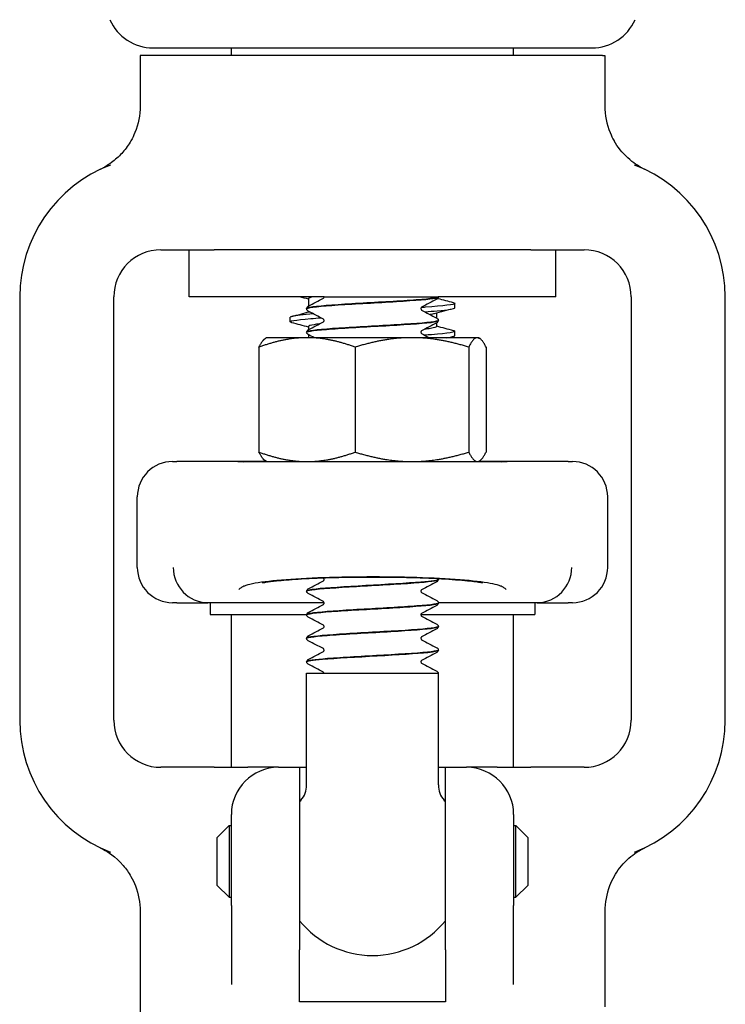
# Model space of a CAD drawing. Header units: inches. Extents: x 5 to 1128, y -85 to 748.
# Tile 558 of 656: x 925.12 to 926.99, y 299.04 to 301.66. Entities that reach past the tile are written whole.
import ezdxf

# ---------------------------------------------------------------- set-up
doc = ezdxf.new("R2010")
doc.units = ezdxf.units.IN
doc.header["$LTSCALE"] = 32
doc.header["$MEASUREMENT"] = 0
doc.layers.add('Visible (ANSI)', color=7, linetype='Continuous', lineweight=30)

msp = doc.modelspace()

# ---------------------------------------------------------------- linework, layer by layer
at = {"layer": 'Visible (ANSI)'}
for p, q in [((925.47246, 301.58267), (926.63909, 301.58267)), ((925.68078, 301.56267), (925.68078, 301.58267)), ((926.43078, 301.56267), (926.43078, 301.58267)), ((925.44474, 301.56267), (925.43828, 301.56267)), ((925.43828, 301.56267), (925.43828, 301.42871)), ((925.45237, 301.56267), (925.44474, 301.56267)), ((926.65919, 301.56267), (925.45237, 301.56267)), ((926.66683, 301.56267), (926.65919, 301.56267)), ((926.66683, 301.56267), (926.67328, 301.56267)), ((926.67328, 301.56267), (926.67328, 301.42871)), ((925.49328, 301.04617), (925.6352, 301.04617)), ((925.56828, 300.92117), (925.56828, 301.04617)), ((926.47637, 301.04617), (925.6352, 301.04617)), ((926.47637, 301.04617), (926.61828, 301.04617)), ((926.54328, 300.92117), (926.54328, 301.04617)), ((925.11828, 300.92117), (925.11828, 299.79617)), ((925.36828, 299.79617), (925.36828, 300.92117)), ((925.92712, 300.92117), (925.56828, 300.92117)), ((925.88578, 300.91651), (925.88578, 300.89662)), ((925.92712, 300.92117), (925.92712, 300.92117)), ((925.92712, 300.92117), (925.94176, 300.92117)), ((925.92712, 300.92114), (925.92712, 300.92117)), ((925.94176, 300.92117), (926.20462, 300.92117)), ((926.20462, 300.92117), (926.23071, 300.92117)), ((926.23078, 300.92117), (926.23071, 300.92117)), ((926.23078, 300.92083), (926.23078, 300.92117)), ((926.54328, 300.92117), (926.23078, 300.92117)), ((926.74328, 300.92117), (926.74328, 299.79617)), ((926.99328, 299.79617), (926.99328, 300.92117)), ((925.88078, 300.88955), (925.88078, 300.89017)), ((926.27453, 300.89205), (926.27453, 300.90391)), ((925.83703, 300.85498), (925.83703, 300.86684)), ((925.88578, 300.8831), (925.88578, 300.88098)), ((926.22578, 300.8779), (926.22578, 300.86534)), ((926.23078, 300.85827), (926.23078, 300.85889)), ((925.88578, 300.84237), (925.88578, 300.83406)), ((926.22578, 300.85182), (926.22578, 300.84237)), ((925.77428, 300.81267), (925.77142, 300.81102)), ((925.88196, 300.81267), (925.77428, 300.81267)), ((925.88078, 300.82699), (925.88078, 300.82761)), ((926.16063, 300.81267), (925.88196, 300.81267)), ((925.88578, 300.82054), (925.88578, 300.81267)), ((926.33445, 300.81267), (926.16063, 300.81267)), ((926.27453, 300.81791), (926.27453, 300.82977)), ((926.33728, 300.81267), (926.33445, 300.81267)), ((926.33728, 300.81267), (926.34014, 300.81102)), ((925.75412, 300.78753), (925.75412, 300.50881)), ((926.00979, 300.78753), (926.00979, 300.50881)), ((926.31146, 300.78753), (926.31146, 300.50881)), ((926.35745, 300.78753), (926.35745, 300.50881)), ((925.52453, 300.48367), (925.53595, 300.48367)), ((925.69772, 300.48367), (925.53595, 300.48367)), ((925.77428, 300.48367), (925.69772, 300.48367)), ((926.39737, 300.48327), (925.71419, 300.48327)), ((925.77428, 300.48367), (925.77142, 300.48532)), ((925.77428, 300.48367), (925.88196, 300.48367)), ((925.88196, 300.48367), (926.16063, 300.48367)), ((926.16063, 300.48367), (926.33445, 300.48367)), ((926.23078, 300.48327), (926.23078, 300.48352)), ((926.33445, 300.48367), (926.33728, 300.48367)), ((926.33728, 300.48367), (926.34014, 300.48532)), ((926.41385, 300.48367), (926.33728, 300.48367)), ((926.57561, 300.48367), (926.41385, 300.48367)), ((926.57561, 300.48367), (926.58703, 300.48367)), ((925.43078, 300.20242), (925.43078, 300.38992)), ((926.68078, 300.20242), (926.68078, 300.38992)), ((926.23078, 300.17008), (926.23078, 300.1707)), ((925.88078, 300.1388), (925.88078, 300.13942)), ((925.53595, 300.10867), (925.52453, 300.10867)), ((925.53595, 300.10867), (925.61866, 300.10867)), ((925.92704, 300.10867), (925.61866, 300.10867)), ((925.62453, 300.10867), (925.62453, 300.07742)), ((926.49291, 300.10867), (926.23074, 300.10867)), ((926.23078, 300.10752), (926.23078, 300.10814)), ((926.48703, 300.10867), (926.48703, 300.07742)), ((926.49291, 300.10867), (926.57561, 300.10867)), ((926.58703, 300.10867), (926.57561, 300.10867)), ((925.62453, 300.07742), (925.88083, 300.07742)), ((925.68078, 299.67117), (925.68078, 300.07742)), ((925.88078, 300.07624), (925.88078, 300.07686)), ((926.18453, 300.07742), (926.48703, 300.07742)), ((926.43078, 299.67117), (926.43078, 300.07742)), ((926.23078, 300.04496), (926.23078, 300.04558)), ((925.88078, 300.01368), (925.88078, 300.0143)), ((926.23078, 299.98239), (926.23078, 299.98302)), ((925.88078, 299.95111), (925.88078, 299.95173)), ((925.88078, 299.92117), (926.23078, 299.92117)), ((925.88078, 299.62427), (925.88078, 299.92117)), ((926.23078, 299.62427), (926.23078, 299.92117)), ((925.6352, 299.67117), (925.49328, 299.67117)), ((925.6352, 299.67117), (925.72413, 299.67117)), ((925.80578, 299.67117), (925.72413, 299.67117)), ((925.80578, 299.67117), (925.86203, 299.67117)), ((925.86203, 299.67117), (925.88078, 299.67117)), ((925.86203, 299.67117), (925.86203, 299.18625)), ((926.23078, 299.67117), (926.24953, 299.67117)), ((926.24953, 299.67117), (926.30578, 299.67117)), ((926.24953, 299.18625), (926.24953, 299.67117)), ((926.38743, 299.67117), (926.30578, 299.67117)), ((926.38743, 299.67117), (926.47637, 299.67117)), ((926.61828, 299.67117), (926.47637, 299.67117)), ((925.68078, 299.30371), (925.68078, 299.54617)), ((926.43078, 299.54617), (926.43078, 299.30371)), ((925.64328, 299.48492), (925.67453, 299.51617)), ((925.67453, 299.51617), (925.67453, 299.32617)), ((925.67453, 299.51617), (925.68078, 299.51617)), ((926.43078, 299.51617), (926.43703, 299.51617)), ((926.43703, 299.32617), (926.43703, 299.51617)), ((926.46828, 299.48492), (926.43703, 299.51617)), ((925.64328, 299.35742), (925.64328, 299.48492)), ((926.46828, 299.48492), (926.46828, 299.35742)), ((925.64328, 299.35742), (925.67453, 299.32617)), ((926.46828, 299.35742), (926.43703, 299.32617)), ((925.67453, 299.32617), (925.68078, 299.32617)), ((926.43078, 299.32617), (926.43703, 299.32617)), ((925.43828, 299.28863), (925.43828, 298.97242)), ((925.68078, 299.30371), (925.68078, 299.09405)), ((926.43078, 299.09405), (926.43078, 299.30371)), ((926.67328, 299.28863), (926.67328, 299.03492)), ((925.86203, 299.0481), (925.86203, 299.18625)), ((926.24953, 299.18625), (926.24953, 299.0481)), ((926.24953, 299.0481), (925.86203, 299.0481))]:
    msp.add_line(p, q, dxfattribs=at)
for centre, radius, start, end in [((925.47241, 301.70767), 0.125, 203.57818, 270), ((926.63915, 301.70767), 0.125, 270, 336.42182), ((925.49328, 300.92117), 0.375, 110.89571, 180), ((926.61828, 300.92117), 0.375, 0, 69.10429), ((925.49328, 300.92117), 0.125, 90, 180), ((926.61828, 300.92117), 0.125, 0, 90), ((925.52453, 300.38992), 0.09375, 90, 180), ((926.58703, 300.38992), 0.09375, 0, 90), ((925.52453, 300.20242), 0.09375, 180, 270), ((926.58703, 300.20242), 0.09375, 270, 0), ((925.49328, 299.79617), 0.375, 180, 249.10429), ((925.49328, 299.79617), 0.125, 180, 270), ((926.61828, 299.79617), 0.125, 270, 0), ((926.61828, 299.79617), 0.375, 290.89571, 0), ((925.80578, 299.54617), 0.125, 90, 180), ((926.30578, 299.54617), 0.125, 0, 90), ((925.81828, 299.62427), 0.0625, 319.4642, 0), ((926.29328, 299.62427), 0.0625, 180, 220.5358), ((926.05578, 299.42117), 0.25, 139.4642, 140.80503), ((926.05578, 299.42117), 0.25, 39.19497, 40.5358), ((926.05578, 299.42117), 0.25, 219.19497, 320.80503)]:
    msp.add_arc(centre, radius, start, end, dxfattribs=at)
for centre, major_axis, ratio, start_param, end_param in [((925.61779, 300.20242), (0.01834, -0.09202), 0.976791, 4.5200982, 6.0729206), ((926.49377, 300.20242), (0.01834, 0.09202), 0.976791, 3.3518573, 4.9046798), ((925.84449, 300.20242), (-0.24503, -0.08795), 0.1325254, 0.3357379, 0.3537118), ((926.26708, 300.20242), (0.24503, -0.08795), 0.1325254, 5.9294735, 5.9474474)]:
    msp.add_ellipse(centre, major_axis=major_axis, ratio=ratio, start_param=start_param, end_param=end_param, dxfattribs=at)
for points, knots in [([(925.43828, 301.42871), (925.43828, 301.4043), (925.43351, 301.38012), (925.42124, 301.3502), (925.41777, 301.34308), (925.41388, 301.33622)], [0, 0, 0, 0, 0.18604443, 0.18604443, 0.24640289, 0.24640289, 0.24640289, 0.24640289]), ([(926.67328, 301.42871), (926.67328, 301.4043), (926.67805, 301.38012), (926.69033, 301.3502), (926.69379, 301.34308), (926.69768, 301.33622)], [0, 0, 0, 0, 0.18604443, 0.18604443, 0.24640289, 0.24640289, 0.24640289, 0.24640289]), ([(925.41388, 301.33622), (925.40775, 301.32541), (925.40056, 301.31524), (925.38449, 301.29671), (925.37569, 301.28836), (925.35518, 301.27234), (925.34559, 301.26683), (925.33976, 301.26367), (925.33932, 301.26343), (925.33886, 301.26319)], [0, 0, 0, 0, 0.09469213, 0.09469213, 0.18700728, 0.18700728, 0.29404594, 0.29404594, 0.30156032, 0.30156032, 0.30156032, 0.30156032]), ([(926.7727, 301.26319), (926.77186, 301.26364), (926.77104, 301.26409), (926.76298, 301.26851), (926.74898, 301.27679), (926.71952, 301.3039), (926.7073, 301.31925), (926.69768, 301.33622)], [0.01028684, 0.01028684, 0.01028684, 0.01028684, 0.01590204, 0.01590204, 0.08584187, 0.08584187, 0.15193376, 0.15193376, 0.15193376, 0.15193376]), ([(925.33886, 301.26319), (925.33661, 301.26199), (925.33428, 301.26081), (925.3318, 301.25962), (925.33171, 301.25958), (925.33162, 301.25953)], [-0.020804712, -0.020804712, -0.020804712, -0.020804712, 0, 0, 0.000806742, 0.000806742, 0.000806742, 0.000806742]), ([(926.77995, 301.25953), (926.77986, 301.25958), (926.77976, 301.25962), (926.77732, 301.26079), (926.775, 301.26197), (926.7727, 301.26319)], [-0.719927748, -0.719927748, -0.719927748, -0.719927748, -0.71835885, -0.71835885, -0.678581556, -0.678581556, -0.678581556, -0.678581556]), ([(925.88094, 300.88952), (925.88083, 300.89022), (925.882, 300.89091), (925.88451, 300.89161), (925.89563, 300.89469), (925.93286, 300.89777), (925.98198, 300.90086), (926.03074, 300.90392), (926.09007, 300.90698), (926.13761, 300.91004), (926.18521, 300.9131), (926.21987, 300.91616), (926.22851, 300.91923), (926.23002, 300.91976), (926.23078, 300.9203), (926.23078, 300.92083)], [-9.427487, -9.427487, -9.427487, -9.427487, -9.2180099, -9.2180099, -9.2180099, -8.289328, -8.289328, -8.289328, -7.3674505, -7.3674505, -7.3674505, -6.4443529, -6.4443529, -6.4443529, -6.2831853, -6.2831853, -6.2831853, -6.2831853]), ([(926.23071, 300.92117), (926.22917, 300.91808), (926.20075, 300.91499), (926.15634, 300.91191), (926.11194, 300.90882), (926.05263, 300.90573), (926.0011, 300.90265), (925.94958, 300.89956), (925.90708, 300.89648), (925.88985, 300.89339), (925.88386, 300.89232), (925.88097, 300.89124), (925.88106, 300.89017)], [0.0284489, 0.0284489, 0.0284489, 0.0284489, 0.9586618, 0.9586618, 0.9586618, 1.888606, 1.888606, 1.888606, 2.8182842, 2.8182842, 2.8182842, 3.1415927, 3.1415927, 3.1415927, 3.1415927]), ([(925.9253, 300.91736), (925.92534, 300.91738), (925.92552, 300.91748), (925.92607, 300.91805), (925.92638, 300.91844), (925.92691, 300.91958), (925.92712, 300.92035), (925.92712, 300.92114)], [0.006616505, 0.006616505, 0.006616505, 0.006616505, 0.024017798, 0.024017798, 0.03673453, 0.03673453, 0.049915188, 0.049915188, 0.049915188, 0.049915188]), ([(926.23078, 300.9208), (926.23072, 300.91953), (926.23024, 300.91833), (926.22914, 300.91667), (926.22855, 300.91612), (926.22751, 300.91532), (926.22703, 300.91504), (926.22657, 300.9148)], [0, 0, 0, 0, 0.017960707, 0.017960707, 0.035135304, 0.035135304, 0.051182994, 0.051182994, 0.051182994, 0.051182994]), ([(925.88078, 300.8902), (925.88084, 300.89148), (925.88132, 300.89267), (925.88242, 300.89433), (925.88302, 300.89488), (925.88406, 300.89568), (925.88453, 300.89596), (925.88499, 300.8962)], [0, 0, 0, 0, 0.017960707, 0.017960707, 0.035135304, 0.035135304, 0.051182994, 0.051182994, 0.051182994, 0.051182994]), ([(925.88499, 300.88352), (925.88428, 300.88389), (925.88352, 300.88434), (925.88227, 300.88563), (925.88183, 300.88619), (925.8811, 300.88765), (925.88083, 300.88857), (925.88078, 300.88952)], [0, 0, 0, 0, 0.024898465, 0.024898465, 0.037820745, 0.037820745, 0.051208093, 0.051208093, 0.051208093, 0.051208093]), ([(926.18624, 300.89363), (926.18618, 300.8936), (926.18601, 300.89349), (926.1855, 300.89295), (926.18519, 300.89257), (926.18465, 300.89143), (926.18445, 300.89065), (926.18445, 300.88986)], [0.008751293, 0.008751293, 0.008751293, 0.008751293, 0.024017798, 0.024017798, 0.03673453, 0.03673453, 0.049915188, 0.049915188, 0.049915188, 0.049915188]), ([(926.18445, 300.88986), (926.18445, 300.88865), (926.18495, 300.88753), (926.18574, 300.88646), (926.18603, 300.88624), (926.18623, 300.88609), (926.18627, 300.88607), (926.18627, 300.88607)], [0, 0, 0, 0, 0.02017106, 0.02017106, 0.036592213, 0.036592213, 0.045399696, 0.045399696, 0.045399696, 0.045399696]), ([(926.26977, 300.90633), (926.27283, 300.90554), (926.27446, 300.90475), (926.27453, 300.90396), (926.27485, 300.90049), (926.24501, 300.89702), (926.19545, 300.89354), (926.19219, 300.89331), (926.18885, 300.89309), (926.18544, 300.89286)], [156.8740037, 156.8740037, 156.8740037, 156.8740037, 157.0747399, 157.0747399, 157.0747399, 157.9578984, 157.9578984, 157.9578984, 158.0159854, 158.0159854, 158.0159854, 158.0159854]), ([(926.19462, 300.88164), (926.20662, 300.88247), (926.21758, 300.88331), (926.2272, 300.88414), (926.25757, 300.88678), (926.27412, 300.88942), (926.27437, 300.89205)], [-164.24548523, -164.24548523, -164.24548523, -164.24548523, -164.03312378, -164.03312378, -164.03312378, -163.36281799, -163.36281799, -163.36281799, -163.36281799]), ([(925.84166, 300.85256), (925.84079, 300.85278), (925.84005, 300.85301), (925.83943, 300.85323), (925.83003, 300.85667), (925.84983, 300.8601), (925.89205, 300.86354), (925.90035, 300.86421), (925.90948, 300.86489), (925.91928, 300.86556)], [-166.7100396, -166.7100396, -166.7100396, -166.7100396, -166.6525026, -166.6525026, -166.6525026, -165.7793701, -165.7793701, -165.7793701, -165.6078186, -165.6078186, -165.6078186, -165.6078186]), ([(925.89955, 300.87597), (925.88538, 300.87488), (925.87317, 300.87379), (925.86354, 300.87271), (925.84624, 300.87075), (925.83743, 300.86879), (925.83736, 300.86684)], [159.44697057, 159.44697057, 159.44697057, 159.44697057, 159.72380738, 159.72380738, 159.72380738, 160.22122533, 160.22122533, 160.22122533, 160.22122533]), ([(925.88078, 300.82696), (925.88068, 300.82999), (925.90625, 300.83301), (925.94817, 300.83603), (925.9906, 300.8391), (926.0488, 300.84216), (926.1008, 300.84522), (926.15454, 300.84838), (926.20029, 300.85155), (926.21974, 300.85471), (926.22702, 300.8559), (926.23056, 300.85708), (926.23048, 300.85827)], [-15.7106723, -15.7106723, -15.7106723, -15.7106723, -14.7994931, -14.7994931, -14.7994931, -13.877024, -13.877024, -13.877024, -12.9235543, -12.9235543, -12.9235543, -12.5663706, -12.5663706, -12.5663706, -12.5663706]), ([(926.23057, 300.85892), (926.2307, 300.85807), (926.22897, 300.85723), (926.22529, 300.85639), (926.21183, 300.85331), (926.17257, 300.85023), (926.12251, 300.84714), (926.07246, 300.84406), (926.01279, 300.84098), (925.96627, 300.8379), (925.91976, 300.83482), (925.88749, 300.83174), (925.88176, 300.82866), (925.88111, 300.82831), (925.8808, 300.82796), (925.88084, 300.82761)], [6.2804763, 6.2804763, 6.2804763, 6.2804763, 6.5343927, 6.5343927, 6.5343927, 7.4627822, 7.4627822, 7.4627822, 8.3909221, 8.3909221, 8.3909221, 9.318815, 9.318815, 9.318815, 9.424778, 9.424778, 9.424778, 9.424778]), ([(925.92712, 300.85858), (925.92712, 300.85979), (925.92662, 300.86091), (925.92582, 300.86198), (925.92554, 300.8622), (925.92533, 300.86235), (925.9253, 300.86237), (925.9253, 300.86237)], [0, 0, 0, 0, 0.02017106, 0.02017106, 0.036592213, 0.036592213, 0.045399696, 0.045399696, 0.045399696, 0.045399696]), ([(925.9253, 300.8548), (925.92534, 300.85482), (925.92552, 300.85491), (925.92607, 300.85549), (925.92638, 300.85588), (925.92691, 300.85701), (925.92712, 300.85779), (925.92712, 300.85858)], [0.006616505, 0.006616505, 0.006616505, 0.006616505, 0.024017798, 0.024017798, 0.03673453, 0.03673453, 0.049915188, 0.049915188, 0.049915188, 0.049915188]), ([(926.22657, 300.86492), (926.22729, 300.86455), (926.22805, 300.8641), (926.22929, 300.86281), (926.22973, 300.86225), (926.23047, 300.86079), (926.23074, 300.85987), (926.23078, 300.85892)], [0, 0, 0, 0, 0.024898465, 0.024898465, 0.037820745, 0.037820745, 0.051208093, 0.051208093, 0.051208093, 0.051208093]), ([(926.23078, 300.85824), (926.23072, 300.85697), (926.23024, 300.85577), (926.22914, 300.85411), (926.22855, 300.85356), (926.22751, 300.85276), (926.22703, 300.85248), (926.22657, 300.85224)], [0, 0, 0, 0, 0.017960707, 0.017960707, 0.035135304, 0.035135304, 0.051182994, 0.051182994, 0.051182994, 0.051182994]), ([(925.88078, 300.82764), (925.88084, 300.82891), (925.88132, 300.83011), (925.88242, 300.83177), (925.88302, 300.83232), (925.88406, 300.83312), (925.88453, 300.8334), (925.88499, 300.83364)], [0, 0, 0, 0, 0.017960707, 0.017960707, 0.035135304, 0.035135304, 0.051182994, 0.051182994, 0.051182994, 0.051182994]), ([(925.91512, 300.8494), (925.90949, 300.84871), (925.90458, 300.84802), (925.90052, 300.84732), (925.89084, 300.84567), (925.88607, 300.84402), (925.88611, 300.84237)], [165.90898853, 165.90898853, 165.90898853, 165.90898853, 166.08500187, 166.08500187, 166.08500187, 166.50441064, 166.50441064, 166.50441064, 166.50441064]), ([(926.22545, 300.84237), (926.22548, 300.84067), (926.2204, 300.83897), (926.21013, 300.83727), (926.20558, 300.83652), (926.20003, 300.83576), (926.19364, 300.83501)], [163.36281799, 163.36281799, 163.36281799, 163.36281799, 163.79533054, 163.79533054, 163.79533054, 163.98696995, 163.98696995, 163.98696995, 163.98696995]), ([(926.26988, 300.83219), (926.27135, 300.83181), (926.27247, 300.83143), (926.27324, 300.83105), (926.28022, 300.82758), (926.25724, 300.82411), (926.21231, 300.82064), (926.2066, 300.8202), (926.20055, 300.81976), (926.19422, 300.81932)], [163.157189, 163.157189, 163.157189, 163.157189, 163.2540101, 163.2540101, 163.2540101, 164.1362278, 164.1362278, 164.1362278, 164.2482393, 164.2482393, 164.2482393, 164.2482393]), ([(925.88499, 300.82096), (925.88428, 300.82133), (925.88352, 300.82178), (925.88227, 300.82307), (925.88183, 300.82363), (925.8811, 300.82509), (925.88083, 300.82601), (925.88078, 300.82696)], [0, 0, 0, 0, 0.024898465, 0.024898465, 0.037820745, 0.037820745, 0.051208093, 0.051208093, 0.051208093, 0.051208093]), ([(926.18624, 300.83107), (926.18618, 300.83104), (926.18601, 300.83092), (926.1855, 300.83039), (926.18519, 300.83), (926.18465, 300.82887), (926.18445, 300.82809), (926.18445, 300.8273)], [0.008751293, 0.008751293, 0.008751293, 0.008751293, 0.024017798, 0.024017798, 0.03673453, 0.03673453, 0.049915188, 0.049915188, 0.049915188, 0.049915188]), ([(926.18445, 300.8273), (926.18445, 300.82609), (926.18495, 300.82497), (926.18574, 300.82389), (926.18603, 300.82368), (926.18623, 300.82353), (926.18627, 300.82351), (926.18627, 300.82351)], [0, 0, 0, 0, 0.02017106, 0.02017106, 0.036592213, 0.036592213, 0.045399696, 0.045399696, 0.045399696, 0.045399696]), ([(925.69772, 300.48367), (925.69774, 300.48367), (925.69776, 300.48367), (925.70049, 300.48366), (925.7059, 300.48327), (925.71419, 300.48327)], [-0.00244603, -0.00244603, -0.00244603, -0.00244603, 0, 0, 0.30409051, 0.30409051, 0.30409051, 0.30409051]), ([(926.39737, 300.48327), (926.40567, 300.48327), (926.41107, 300.48366), (926.41381, 300.48367), (926.41383, 300.48367), (926.41385, 300.48367)], [0.0481126, 0.0481126, 0.0481126, 0.0481126, 0.35549776, 0.35549776, 0.35797029, 0.35797029, 0.35797029, 0.35797029]), ([(925.71561, 300.15293), (925.71511, 300.15273), (925.71462, 300.15251), (925.71208, 300.1514), (925.71021, 300.15047), (925.70578, 300.14798), (925.70356, 300.14639), (925.70134, 300.14437), (925.70087, 300.1439), (925.7004, 300.14339), (925.70035, 300.14333), (925.7003, 300.14328)], [0.05166308, 0.05166308, 0.05166308, 0.05166308, 0.07036558, 0.07036558, 0.15060424, 0.15060424, 0.28322209, 0.28322209, 0.32342002, 0.32342002, 0.3282584, 0.3282584, 0.3282584, 0.3282584]), ([(926.39595, 300.15293), (926.38671, 300.15679), (926.36895, 300.16045), (926.31836, 300.16696), (926.28602, 300.16976), (926.21088, 300.17411), (926.16881, 300.17563), (926.08036, 300.17718), (926.03484, 300.1772), (925.94627, 300.17573), (925.90407, 300.17425), (925.82851, 300.16998), (925.79587, 300.16722), (925.74369, 300.16067), (925.72513, 300.15691), (925.71561, 300.15293)], [0, 0, 0, 0, 0.344205, 0.344205, 0.6883035, 0.6883035, 1.0322227, 1.0322227, 1.3758839, 1.3758839, 1.7193458, 1.7193458, 2.0628667, 2.0628667, 2.4173808, 2.4173808, 2.4173808, 2.4173808]), ([(925.76335, 300.16156), (925.76335, 300.16157), (925.7635, 300.1616), (925.76489, 300.1619), (925.76807, 300.16251), (925.77937, 300.16427), (925.78919, 300.16554), (925.81678, 300.1684), (925.83601, 300.16997), (925.88312, 300.17293), (925.91169, 300.17424), (925.97384, 300.17616), (926.00835, 300.17674), (926.07761, 300.17697), (926.11265, 300.17662), (926.17937, 300.17502), (926.21058, 300.17381), (926.26561, 300.17073), (926.2893, 300.16891), (926.32444, 300.16536), (926.33735, 300.16356), (926.34603, 300.16203), (926.34746, 300.16173), (926.34813, 300.16159), (926.34821, 300.16157), (926.34821, 300.16157)], [-3.9197905, -3.9197905, -3.9197905, -3.9197905, -3.8923457, -3.8923457, -3.779618, -3.779618, -3.6122028, -3.6122028, -3.3893232, -3.3893232, -3.1324583, -3.1324583, -2.8590136, -2.8590136, -2.5819763, -2.5819763, -2.308624, -2.308624, -2.0477624, -2.0477624, -1.8214592, -1.8214592, -1.7487926, -1.7487926, -1.7289388, -1.7289388, -1.7289388, -1.7289388]), ([(925.8811, 300.13877), (925.88099, 300.14011), (925.88544, 300.14144), (925.89457, 300.14278), (925.91555, 300.14585), (925.96076, 300.14892), (926.01305, 300.15199), (926.06534, 300.15505), (926.1235, 300.15812), (926.1655, 300.16119), (926.20609, 300.16415), (926.23068, 300.16712), (926.23078, 300.17008)], [-84.8257107, -84.8257107, -84.8257107, -84.8257107, -84.4233738, -84.4233738, -84.4233738, -83.4988671, -83.4988671, -83.4988671, -82.5745653, -82.5745653, -82.5745653, -81.681409, -81.681409, -81.681409, -81.681409]), ([(926.23065, 300.17073), (926.2305, 300.16825), (926.21403, 300.16577), (926.18451, 300.16329), (926.14778, 300.16021), (926.09175, 300.15712), (926.03783, 300.15404), (925.98396, 300.15096), (925.93348, 300.14788), (925.90566, 300.1448), (925.88948, 300.143), (925.88118, 300.14121), (925.8811, 300.13942)], [75.3955147, 75.3955147, 75.3955147, 75.3955147, 76.1425075, 76.1425075, 76.1425075, 77.0718173, 77.0718173, 77.0718173, 78.0001054, 78.0001054, 78.0001054, 78.5398163, 78.5398163, 78.5398163, 78.5398163]), ([(925.92712, 300.17039), (925.92712, 300.1716), (925.92662, 300.17272), (925.92582, 300.1738), (925.92554, 300.17401), (925.92533, 300.17416), (925.9253, 300.17418), (925.9253, 300.17418)], [0, 0, 0, 0, 0.02017106, 0.02017106, 0.036592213, 0.036592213, 0.045399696, 0.045399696, 0.045399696, 0.045399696]), ([(925.9253, 300.16661), (925.92534, 300.16663), (925.92552, 300.16673), (925.92607, 300.1673), (925.92638, 300.16769), (925.92691, 300.16883), (925.92712, 300.1696), (925.92712, 300.17039)], [0.006616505, 0.006616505, 0.006616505, 0.006616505, 0.024017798, 0.024017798, 0.03673453, 0.03673453, 0.049915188, 0.049915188, 0.049915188, 0.049915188]), ([(926.23078, 300.17005), (926.23072, 300.16878), (926.23024, 300.16758), (926.22914, 300.16592), (926.22855, 300.16537), (926.22751, 300.16457), (926.22703, 300.16429), (926.22657, 300.16405)], [0, 0, 0, 0, 0.017960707, 0.017960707, 0.035135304, 0.035135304, 0.051182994, 0.051182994, 0.051182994, 0.051182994]), ([(926.41126, 300.14328), (926.41121, 300.14333), (926.41116, 300.14339), (926.4107, 300.14389), (926.41025, 300.14435), (926.40804, 300.14637), (926.4058, 300.14797), (926.40135, 300.15047), (926.39949, 300.1514), (926.39695, 300.15251), (926.39646, 300.15272), (926.39595, 300.15293)], [-0.00483264, -0.00483264, -0.00483264, -0.00483264, 0, 0, 0.03929975, 0.03929975, 0.17286172, 0.17286172, 0.25278744, 0.25278744, 0.27153158, 0.27153158, 0.27153158, 0.27153158]), ([(925.88078, 300.13945), (925.88084, 300.14073), (925.88132, 300.14192), (925.88242, 300.14358), (925.88302, 300.14413), (925.88406, 300.14493), (925.88453, 300.14521), (925.88499, 300.14545)], [0, 0, 0, 0, 0.017960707, 0.017960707, 0.035135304, 0.035135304, 0.051182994, 0.051182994, 0.051182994, 0.051182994]), ([(925.88499, 300.13277), (925.88428, 300.13314), (925.88352, 300.13359), (925.88227, 300.13488), (925.88183, 300.13544), (925.8811, 300.1369), (925.88083, 300.13782), (925.88078, 300.13877)], [0, 0, 0, 0, 0.024898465, 0.024898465, 0.037820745, 0.037820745, 0.051208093, 0.051208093, 0.051208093, 0.051208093]), ([(926.18624, 300.14288), (926.18618, 300.14285), (926.18601, 300.14274), (926.1855, 300.1422), (926.18519, 300.14182), (926.18465, 300.14068), (926.18445, 300.1399), (926.18445, 300.13911)], [0.008751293, 0.008751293, 0.008751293, 0.008751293, 0.024017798, 0.024017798, 0.03673453, 0.03673453, 0.049915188, 0.049915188, 0.049915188, 0.049915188]), ([(926.18445, 300.13911), (926.18445, 300.1379), (926.18495, 300.13678), (926.18574, 300.13571), (926.18603, 300.13549), (926.18623, 300.13534), (926.18627, 300.13532), (926.18627, 300.13532)], [0, 0, 0, 0, 0.02017106, 0.02017106, 0.036592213, 0.036592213, 0.045399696, 0.045399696, 0.045399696, 0.045399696]), ([(925.88094, 300.07621), (925.88083, 300.0769), (925.88198, 300.07759), (925.88446, 300.07828), (925.89547, 300.08136), (925.93244, 300.08443), (925.98133, 300.0875), (926.0302, 300.09058), (926.08983, 300.09365), (926.13757, 300.09672), (926.18531, 300.09979), (926.22003, 300.10286), (926.22858, 300.10594), (926.23004, 300.10646), (926.23073, 300.10699), (926.23068, 300.10752)], [-91.108896, -91.108896, -91.108896, -91.108896, -90.9008742, -90.9008742, -90.9008742, -89.9748609, -89.9748609, -89.9748609, -89.0490707, -89.0490707, -89.0490707, -88.1235008, -88.1235008, -88.1235008, -87.9645943, -87.9645943, -87.9645943, -87.9645943]), ([(926.23078, 300.10817), (926.23079, 300.10808), (926.23077, 300.108), (926.23074, 300.10792), (926.22953, 300.10485), (926.20182, 300.10178), (926.1581, 300.09872), (926.11442, 300.09565), (926.05577, 300.09259), (926.00431, 300.08953), (925.95289, 300.08647), (925.90983, 300.0834), (925.89139, 300.08034), (925.88439, 300.07918), (925.881, 300.07802), (925.88107, 300.07686)], [81.6787, 81.6787, 81.6787, 81.6787, 81.7038978, 81.7038978, 81.7038978, 82.6277161, 82.6277161, 82.6277161, 83.5507651, 83.5507651, 83.5507651, 84.4730857, 84.4730857, 84.4730857, 84.8230016, 84.8230016, 84.8230016, 84.8230016]), ([(925.92712, 300.10783), (925.92712, 300.10904), (925.92662, 300.11016), (925.92582, 300.11123), (925.92554, 300.11145), (925.92533, 300.1116), (925.9253, 300.11162), (925.9253, 300.11162)], [0, 0, 0, 0, 0.02017106, 0.02017106, 0.036592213, 0.036592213, 0.045399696, 0.045399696, 0.045399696, 0.045399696]), ([(925.9253, 300.10405), (925.92534, 300.10407), (925.92552, 300.10416), (925.92607, 300.10474), (925.92638, 300.10513), (925.92691, 300.10626), (925.92712, 300.10704), (925.92712, 300.10783)], [0.006616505, 0.006616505, 0.006616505, 0.006616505, 0.024017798, 0.024017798, 0.03673453, 0.03673453, 0.049915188, 0.049915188, 0.049915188, 0.049915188]), ([(926.22657, 300.11417), (926.22729, 300.1138), (926.22805, 300.11335), (926.22929, 300.11206), (926.22973, 300.1115), (926.23047, 300.11004), (926.23074, 300.10912), (926.23078, 300.10817)], [0, 0, 0, 0, 0.024898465, 0.024898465, 0.037820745, 0.037820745, 0.051208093, 0.051208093, 0.051208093, 0.051208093]), ([(926.23078, 300.10749), (926.23072, 300.10622), (926.23024, 300.10502), (926.22914, 300.10336), (926.22855, 300.10281), (926.22751, 300.10201), (926.22703, 300.10173), (926.22657, 300.10149)], [0, 0, 0, 0, 0.017960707, 0.017960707, 0.035135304, 0.035135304, 0.051182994, 0.051182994, 0.051182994, 0.051182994]), ([(925.88078, 300.07689), (925.88084, 300.07816), (925.88132, 300.07936), (925.88242, 300.08102), (925.88302, 300.08157), (925.88406, 300.08237), (925.88453, 300.08265), (925.88499, 300.08289)], [0, 0, 0, 0, 0.017960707, 0.017960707, 0.035135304, 0.035135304, 0.051182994, 0.051182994, 0.051182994, 0.051182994]), ([(925.88499, 300.07021), (925.88428, 300.07058), (925.88352, 300.07103), (925.88227, 300.07232), (925.88183, 300.07288), (925.8811, 300.07434), (925.88083, 300.07526), (925.88078, 300.07621)], [0, 0, 0, 0, 0.024898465, 0.024898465, 0.037820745, 0.037820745, 0.051208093, 0.051208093, 0.051208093, 0.051208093]), ([(926.18624, 300.08032), (926.18618, 300.08029), (926.18601, 300.08017), (926.1855, 300.07964), (926.18519, 300.07925), (926.18465, 300.07812), (926.18445, 300.07734), (926.18445, 300.07655)], [0.008751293, 0.008751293, 0.008751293, 0.008751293, 0.024017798, 0.024017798, 0.03673453, 0.03673453, 0.049915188, 0.049915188, 0.049915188, 0.049915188]), ([(926.18445, 300.07655), (926.18445, 300.07534), (926.18495, 300.07422), (926.18574, 300.07314), (926.18603, 300.07293), (926.18623, 300.07278), (926.18627, 300.07276), (926.18627, 300.07276)], [0, 0, 0, 0, 0.02017106, 0.02017106, 0.036592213, 0.036592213, 0.045399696, 0.045399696, 0.045399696, 0.045399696]), ([(925.92712, 300.04527), (925.92712, 300.04647), (925.92662, 300.04759), (925.92582, 300.04867), (925.92554, 300.04889), (925.92533, 300.04904), (925.9253, 300.04905), (925.9253, 300.04905)], [0, 0, 0, 0, 0.02017106, 0.02017106, 0.036592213, 0.036592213, 0.045399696, 0.045399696, 0.045399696, 0.045399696]), ([(926.22657, 300.05161), (926.22729, 300.05124), (926.22805, 300.05078), (926.22929, 300.0495), (926.22973, 300.04893), (926.23047, 300.04748), (926.23074, 300.04656), (926.23078, 300.0456)], [0, 0, 0, 0, 0.024898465, 0.024898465, 0.037820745, 0.037820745, 0.051208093, 0.051208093, 0.051208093, 0.051208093]), ([(925.88078, 300.01365), (925.88078, 300.01366), (925.88078, 300.01367), (925.88078, 300.01367), (925.88078, 300.01675), (925.90752, 300.01983), (925.95082, 300.02291), (925.99411, 300.02599), (926.05292, 300.02907), (926.10485, 300.03215), (926.15677, 300.03522), (926.20058, 300.0383), (926.2196, 300.04138), (926.22697, 300.04257), (926.23056, 300.04376), (926.23048, 300.04496)], [-97.3920813, -97.3920813, -97.3920813, -97.3920813, -97.3894346, -97.3894346, -97.3894346, -96.461786, -96.461786, -96.461786, -95.5343789, -95.5343789, -95.5343789, -94.6072107, -94.6072107, -94.6072107, -94.2477796, -94.2477796, -94.2477796, -94.2477796]), ([(926.23059, 300.0456), (926.23071, 300.04481), (926.22917, 300.04401), (926.22587, 300.04321), (926.21312, 300.04013), (926.1744, 300.03704), (926.12454, 300.03396), (926.07479, 300.03088), (926.01512, 300.0278), (925.96826, 300.02472), (925.92151, 300.02165), (925.88861, 300.01858), (925.88207, 300.01551), (925.88121, 300.0151), (925.88081, 300.0147), (925.88085, 300.0143)], [87.9618853, 87.9618853, 87.9618853, 87.9618853, 88.2020629, 88.2020629, 88.2020629, 89.131595, 89.131595, 89.131595, 90.0591077, 90.0591077, 90.0591077, 90.9847722, 90.9847722, 90.9847722, 91.106187, 91.106187, 91.106187, 91.106187]), ([(925.9253, 300.04148), (925.92534, 300.0415), (925.92552, 300.0416), (925.92607, 300.04218), (925.92638, 300.04256), (925.92691, 300.0437), (925.92712, 300.04448), (925.92712, 300.04527)], [0.006616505, 0.006616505, 0.006616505, 0.006616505, 0.024017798, 0.024017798, 0.03673453, 0.03673453, 0.049915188, 0.049915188, 0.049915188, 0.049915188]), ([(926.23078, 300.04493), (926.23072, 300.04365), (926.23024, 300.04245), (926.22914, 300.04079), (926.22855, 300.04025), (926.22751, 300.03945), (926.22703, 300.03917), (926.22657, 300.03892)], [0, 0, 0, 0, 0.017960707, 0.017960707, 0.035135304, 0.035135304, 0.051182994, 0.051182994, 0.051182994, 0.051182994]), ([(925.88078, 300.01432), (925.88084, 300.0156), (925.88132, 300.0168), (925.88242, 300.01846), (925.88302, 300.019), (925.88406, 300.01981), (925.88453, 300.02009), (925.88499, 300.02033)], [0, 0, 0, 0, 0.017960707, 0.017960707, 0.035135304, 0.035135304, 0.051182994, 0.051182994, 0.051182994, 0.051182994]), ([(925.88499, 300.00764), (925.88428, 300.00802), (925.88352, 300.00847), (925.88227, 300.00976), (925.88183, 300.01032), (925.8811, 300.01178), (925.88083, 300.0127), (925.88078, 300.01365)], [0, 0, 0, 0, 0.024898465, 0.024898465, 0.037820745, 0.037820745, 0.051208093, 0.051208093, 0.051208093, 0.051208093]), ([(926.18624, 300.01776), (926.18618, 300.01772), (926.18601, 300.01761), (926.1855, 300.01707), (926.18519, 300.01669), (926.18465, 300.01555), (926.18445, 300.01477), (926.18445, 300.01399)], [0.008751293, 0.008751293, 0.008751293, 0.008751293, 0.024017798, 0.024017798, 0.03673453, 0.03673453, 0.049915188, 0.049915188, 0.049915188, 0.049915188]), ([(926.18445, 300.01399), (926.18445, 300.01278), (926.18495, 300.01166), (926.18574, 300.01058), (926.18603, 300.01037), (926.18623, 300.01022), (926.18627, 300.0102), (926.18627, 300.0102)], [0, 0, 0, 0, 0.02017106, 0.02017106, 0.036592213, 0.036592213, 0.045399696, 0.045399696, 0.045399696, 0.045399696]), ([(926.23044, 299.98304), (926.23051, 299.98148), (926.22432, 299.97991), (926.21188, 299.97834), (926.18742, 299.97527), (926.13937, 299.97219), (926.08607, 299.96911), (926.03296, 299.96604), (925.97589, 299.96297), (925.93645, 299.9599), (925.90145, 299.95718), (925.88105, 299.95446), (925.88083, 299.95173)], [94.2450706, 94.2450706, 94.2450706, 94.2450706, 94.7168163, 94.7168163, 94.7168163, 95.6446581, 95.6446581, 95.6446581, 96.5689115, 96.5689115, 96.5689115, 97.3893723, 97.3893723, 97.3893723, 97.3893723]), ([(925.88095, 299.95109), (925.88109, 299.95346), (925.89606, 299.95583), (925.9233, 299.9582), (925.95871, 299.96129), (926.01402, 299.96437), (926.06809, 299.96745), (926.12214, 299.97054), (926.17366, 299.97362), (926.20297, 299.9767), (926.221, 299.9786), (926.23037, 299.9805), (926.23048, 299.98239)], [-103.6752666, -103.6752666, -103.6752666, -103.6752666, -102.9605503, -102.9605503, -102.9605503, -102.0313957, -102.0313957, -102.0313957, -101.1024988, -101.1024988, -101.1024988, -100.5309649, -100.5309649, -100.5309649, -100.5309649]), ([(925.92712, 299.9827), (925.92712, 299.98391), (925.92662, 299.98503), (925.92582, 299.98611), (925.92554, 299.98632), (925.92533, 299.98647), (925.9253, 299.98649), (925.9253, 299.98649)], [0, 0, 0, 0, 0.02017106, 0.02017106, 0.036592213, 0.036592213, 0.045399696, 0.045399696, 0.045399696, 0.045399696]), ([(925.9253, 299.97892), (925.92534, 299.97894), (925.92552, 299.97904), (925.92607, 299.97962), (925.92638, 299.98), (925.92691, 299.98114), (925.92712, 299.98192), (925.92712, 299.9827)], [0.006616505, 0.006616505, 0.006616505, 0.006616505, 0.024017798, 0.024017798, 0.03673453, 0.03673453, 0.049915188, 0.049915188, 0.049915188, 0.049915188]), ([(926.22657, 299.98905), (926.22729, 299.98867), (926.22805, 299.98822), (926.22929, 299.98693), (926.22973, 299.98637), (926.23047, 299.98492), (926.23074, 299.98399), (926.23078, 299.98304)], [0, 0, 0, 0, 0.024898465, 0.024898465, 0.037820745, 0.037820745, 0.051208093, 0.051208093, 0.051208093, 0.051208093]), ([(926.23078, 299.98237), (926.23072, 299.98109), (926.23024, 299.97989), (926.22914, 299.97823), (926.22855, 299.97769), (926.22751, 299.97688), (926.22703, 299.9766), (926.22657, 299.97636)], [0, 0, 0, 0, 0.017960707, 0.017960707, 0.035135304, 0.035135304, 0.051182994, 0.051182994, 0.051182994, 0.051182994]), ([(925.88078, 299.95176), (925.88084, 299.95304), (925.88132, 299.95424), (925.88242, 299.9559), (925.88302, 299.95644), (925.88406, 299.95724), (925.88453, 299.95753), (925.88499, 299.95777)], [0, 0, 0, 0, 0.017960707, 0.017960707, 0.035135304, 0.035135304, 0.051182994, 0.051182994, 0.051182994, 0.051182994]), ([(925.88499, 299.94508), (925.88428, 299.94545), (925.88352, 299.94591), (925.88227, 299.94719), (925.88183, 299.94776), (925.8811, 299.94921), (925.88083, 299.95013), (925.88078, 299.95109)], [0, 0, 0, 0, 0.024898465, 0.024898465, 0.037820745, 0.037820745, 0.051208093, 0.051208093, 0.051208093, 0.051208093]), ([(926.18624, 299.9552), (926.18618, 299.95516), (926.18601, 299.95505), (926.1855, 299.95451), (926.18519, 299.95413), (926.18465, 299.95299), (926.18445, 299.95221), (926.18445, 299.95142)], [0.008751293, 0.008751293, 0.008751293, 0.008751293, 0.024017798, 0.024017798, 0.03673453, 0.03673453, 0.049915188, 0.049915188, 0.049915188, 0.049915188]), ([(926.18445, 299.95142), (926.18445, 299.95022), (926.18495, 299.9491), (926.18574, 299.94802), (926.18603, 299.94781), (926.18623, 299.94765), (926.18627, 299.94764), (926.18627, 299.94764)], [0, 0, 0, 0, 0.02017106, 0.02017106, 0.036592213, 0.036592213, 0.045399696, 0.045399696, 0.045399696, 0.045399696]), ([(925.92701, 299.92117), (925.92679, 299.92227), (925.92622, 299.92306), (925.92553, 299.9238), (925.92534, 299.9239), (925.9253, 299.92393), (925.9253, 299.92393), (925.9253, 299.92393)], [0, 0, 0, 0, 0.019585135, 0.019585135, 0.03717489, 0.03717489, 0.039574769, 0.039574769, 0.039574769, 0.039574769]), ([(926.22657, 299.92649), (926.22725, 299.92613), (926.22796, 299.92571), (926.22912, 299.92457), (926.22953, 299.92408), (926.23026, 299.92283), (926.23058, 299.92203), (926.23071, 299.92117)], [0, 0, 0, 0, 0.023435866, 0.023435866, 0.035520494, 0.035520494, 0.047958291, 0.047958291, 0.047958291, 0.047958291]), ([(925.33162, 299.45781), (925.33171, 299.45776), (925.3318, 299.45772), (925.33428, 299.45653), (925.33661, 299.45535), (925.33886, 299.45415)], [-0.369912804, -0.369912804, -0.369912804, -0.369912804, -0.369497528, -0.369497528, -0.358790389, -0.358790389, -0.358790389, -0.358790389]), ([(925.33886, 299.45415), (925.33981, 299.45364), (925.34075, 299.45313), (925.35134, 299.44729), (925.37284, 299.43443), (925.40112, 299.40131), (925.40799, 299.39151), (925.41388, 299.38112)], [0.01027275, 0.01027275, 0.01027275, 0.01027275, 0.01655356, 0.01655356, 0.11390533, 0.11390533, 0.15067112, 0.15067112, 0.15067112, 0.15067112]), ([(926.69768, 299.38112), (926.70678, 299.39715), (926.71818, 299.41175), (926.74614, 299.43837), (926.75989, 299.44694), (926.76982, 299.4526), (926.77141, 299.45346), (926.7727, 299.45415)], [0, 0, 0, 0, 0.14044728, 0.14044728, 0.29472543, 0.29472543, 0.32889511, 0.32889511, 0.32889511, 0.32889511]), ([(926.7727, 299.45415), (926.77496, 299.45535), (926.77728, 299.45653), (926.77976, 299.45772), (926.77986, 299.45776), (926.77995, 299.45781)], [-0.020804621, -0.020804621, -0.020804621, -0.020804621, 0, 0, 0.00080674, 0.00080674, 0.00080674, 0.00080674]), ([(925.41388, 299.38112), (925.41844, 299.37308), (925.42241, 299.3647), (925.43403, 299.33454), (925.43828, 299.31168), (925.43828, 299.28863)], [0.29103261, 0.29103261, 0.29103261, 0.29103261, 0.36171436, 0.36171436, 0.53738428, 0.53738428, 0.53738428, 0.53738428]), ([(926.69768, 299.38112), (926.69313, 299.37308), (926.68916, 299.3647), (926.67753, 299.33454), (926.67328, 299.31168), (926.67328, 299.28863)], [0.29103261, 0.29103261, 0.29103261, 0.29103261, 0.36171436, 0.36171436, 0.53738428, 0.53738428, 0.53738428, 0.53738428])]:
    msp.add_open_spline(points, degree=3, knots=knots, dxfattribs=at)
for points in [[(925.88578, 300.91497), (925.87803, 300.91705), (925.87027, 300.91911), (925.86251, 300.92117)], [(925.88499, 300.8962), (925.89844, 300.90325), (925.91189, 300.9103), (925.92532, 300.91737)], [(925.89911, 300.92117), (925.89062, 300.91962), (925.8861, 300.91807), (925.88596, 300.91651)], [(926.22657, 300.9148), (926.21313, 300.90775), (926.19968, 300.9007), (926.18624, 300.89363)], [(926.2294, 300.91709), (926.2429, 300.91348), (926.25641, 300.9099), (926.26992, 300.90633)], [(926.18626, 300.88608), (926.19969, 300.87901), (926.21313, 300.87196), (926.22657, 300.86492)], [(926.26992, 300.88963), (926.25327, 300.88522), (926.23661, 300.88081), (926.21997, 300.87635)], [(925.84164, 300.86926), (925.85725, 300.87339), (925.87286, 300.87753), (925.88846, 300.8817)], [(925.9253, 300.86236), (925.91187, 300.86943), (925.89843, 300.87648), (925.88499, 300.88352)], [(926.21969, 300.87635), (926.21691, 300.87562), (926.21322, 300.87488), (926.20867, 300.87415)], [(925.88578, 300.84083), (925.87108, 300.84476), (925.85636, 300.84867), (925.84164, 300.85256)], [(925.88499, 300.83364), (925.89844, 300.84069), (925.91189, 300.84774), (925.92532, 300.85481)], [(926.22657, 300.85224), (926.21313, 300.84519), (926.19968, 300.83814), (926.18624, 300.83107)], [(926.22578, 300.84391), (926.24049, 300.83998), (926.25521, 300.83608), (926.26992, 300.83219)], [(925.9008, 300.81267), (925.89553, 300.81543), (925.89026, 300.81819), (925.88499, 300.82096)], [(926.18626, 300.82351), (926.19314, 300.8199), (926.20002, 300.81628), (926.20691, 300.81267)], [(926.25328, 300.81267), (926.26711, 300.81442), (926.27416, 300.81616), (926.27422, 300.81791)], [(926.26992, 300.81549), (926.26638, 300.81455), (926.26283, 300.81361), (926.25928, 300.81267)], [(925.92712, 300.48327), (925.92711, 300.48341), (925.92711, 300.48354), (925.92709, 300.48367)], [(926.23047, 300.48354), (926.23047, 300.48345), (926.23045, 300.48336), (926.23041, 300.48327)], [(926.23077, 300.48367), (926.23078, 300.48363), (926.23078, 300.48358), (926.23078, 300.48354)], [(925.88499, 300.14545), (925.89844, 300.1525), (925.91189, 300.15955), (925.92532, 300.16662)], [(925.9253, 300.17418), (925.92504, 300.17431), (925.92478, 300.17445), (925.92452, 300.17459)], [(926.22657, 300.16405), (926.21313, 300.157), (926.19968, 300.14995), (926.18624, 300.14288)], [(926.23038, 300.17268), (926.2306, 300.17209), (926.23075, 300.17142), (926.23078, 300.17073)], [(925.9253, 300.11161), (925.91187, 300.11868), (925.89843, 300.12573), (925.88499, 300.13277)], [(926.18626, 300.13533), (926.19969, 300.12826), (926.21313, 300.12121), (926.22657, 300.11417)], [(925.88499, 300.08289), (925.89844, 300.08994), (925.91189, 300.09699), (925.92532, 300.10406)], [(926.22657, 300.10149), (926.21313, 300.09444), (926.19968, 300.08739), (926.18624, 300.08032)], [(925.9253, 300.04905), (925.91187, 300.05612), (925.89843, 300.06316), (925.88499, 300.07021)], [(926.18626, 300.07276), (926.19969, 300.0657), (926.21313, 300.05865), (926.22657, 300.05161)], [(925.88499, 300.02033), (925.89844, 300.02737), (925.91189, 300.03443), (925.92532, 300.04149)], [(926.22657, 300.03892), (926.21313, 300.03188), (926.19968, 300.02483), (926.18624, 300.01776)], [(925.9253, 299.98649), (925.91187, 299.99355), (925.89843, 300.0006), (925.88499, 300.00764)], [(926.18626, 300.0102), (926.19969, 300.00314), (926.21313, 299.99609), (926.22657, 299.98905)], [(925.88499, 299.95777), (925.89844, 299.96481), (925.91189, 299.97186), (925.92532, 299.97893)], [(926.22657, 299.97636), (926.21313, 299.96932), (926.19968, 299.96227), (926.18624, 299.9552)], [(925.9253, 299.92393), (925.91187, 299.93099), (925.89843, 299.93804), (925.88499, 299.94508)], [(926.18626, 299.94764), (926.19969, 299.94057), (926.21313, 299.93353), (926.22657, 299.92649)]]:
    msp.add_open_spline(points, degree=3, dxfattribs=at)
for points, weights in [([(925.88196, 300.81267), (925.82263, 300.81267), (925.75412, 300.78753)], [1, 1.0379548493, 1]), ([(925.75412, 300.78753), (925.76335, 300.80636), (925.77142, 300.81102)], [1, 1.02815693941, 1.01453722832]), ([(926.00979, 300.78753), (925.94129, 300.81267), (925.88196, 300.81267)], [1, 1.0379548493, 1]), ([(926.16063, 300.81267), (926.09062, 300.81267), (926.00979, 300.78753)], [1, 1.0379548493, 1]), ([(926.31146, 300.78753), (926.23063, 300.81267), (926.16063, 300.81267)], [1, 1.0379548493, 1]), ([(926.33445, 300.81267), (926.32378, 300.81267), (926.31146, 300.78753)], [1, 1.0379548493, 1]), ([(926.35745, 300.78753), (926.34512, 300.81267), (926.33445, 300.81267)], [1, 1.0379548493, 1]), ([(925.75412, 300.50881), (925.82263, 300.48367), (925.88196, 300.48367)], [1, 1.0379548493, 1]), ([(925.77142, 300.48532), (925.76335, 300.48998), (925.75412, 300.50881)], [1.01453722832, 1.02815693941, 1]), ([(925.88196, 300.48367), (925.94129, 300.48367), (926.00979, 300.50881)], [1, 1.0379548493, 1]), ([(926.00979, 300.50881), (926.09062, 300.48367), (926.16063, 300.48367)], [1, 1.0379548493, 1]), ([(926.16063, 300.48367), (926.23063, 300.48367), (926.31146, 300.50881)], [1, 1.0379548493, 1]), ([(926.31146, 300.50881), (926.32378, 300.48367), (926.33445, 300.48367)], [1, 1.0379548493, 1]), ([(926.33445, 300.48367), (926.34512, 300.48367), (926.35745, 300.50881)], [1, 1.0379548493, 1])]:
    msp.add_rational_spline(points, weights, degree=2, dxfattribs=at)

doc.saveas('drawing.dxf')
